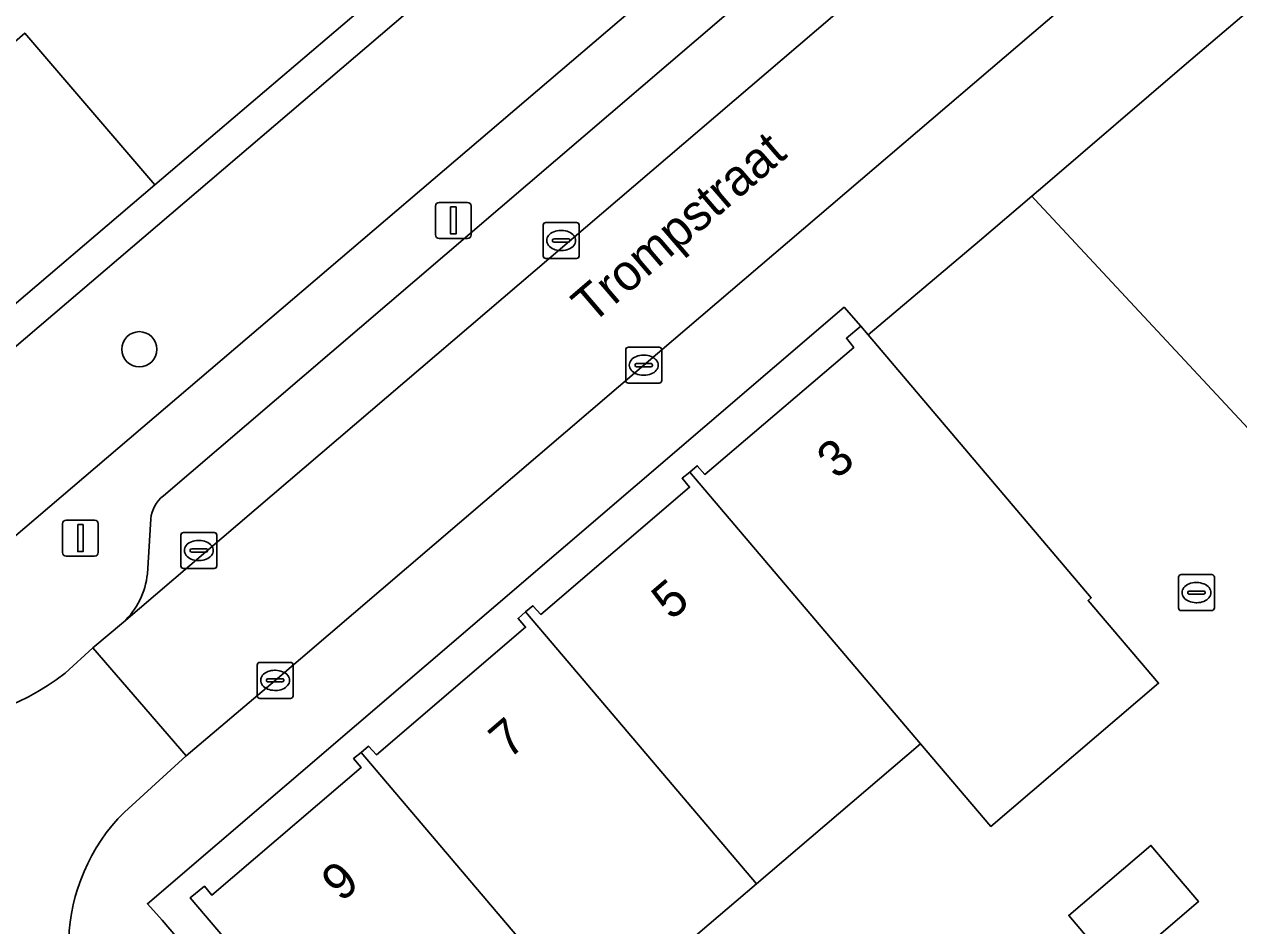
# Model space of a CAD drawing. Extents: x 160377 to 161131, y 383938 to 384853.
# Drawn here: x 160745.06 to 160778.8, y 384671.33 to 384696.38 of the extents above; entities that cross this region are included whole.
import ezdxf

# ---------------------------------------------------------------- set-up
doc = ezdxf.new("R2010")
doc.units = 0
for name, color, linetype in [('IMGEO_Boom', 7, 'Continuous'), ('IMGEO_Erf', 7, 'Continuous'), ('IMGEO_Groenvoorziening', 7, 'Continuous'), ('IMGEO_Kolk', 7, 'Continuous'), ('IMGEO_Lichtmast', 7, 'Continuous'), ('IMGEO_Muur', 7, 'Continuous'), ('IMGEO_Openbare_ruimte_label', 7, 'Continuous'), ('IMGEO_Pand', 7, 'Continuous'), ('IMGEO_Pand_nummerreeks', 7, 'Continuous'), ('IMGEO_Parkeervlak_open', 7, 'Continuous'), ('IMGEO_Rijbaan_lokaal_open', 7, 'Continuous'), ('IMGEO_Voetpad_open', 7, 'Continuous')]:
    doc.layers.add(name, color=color, linetype=linetype)

msp = doc.modelspace()

# ---------------------------------------------------------------- linework, layer by layer
at = {"layer": 'IMGEO_Boom'}
msp.add_circle((160748.257, 384687.352), 0.489, dxfattribs=at)
at = {"layer": 'IMGEO_Erf'}
for points in [[(160739.267, 384682.699), (160764.82, 384704.513), (160766.33, 384705.795), (160771.946, 384710.593), (160775.005, 384713.189), (160778.241, 384715.937), (160777.636, 384716.609), (160777.399, 384716.377), (160772.93, 384712.573), (160768.238, 384708.578), (160763.546, 384704.584), (160757.825, 384699.714), (160748.693, 384691.921), (160739.477, 384684.064)], [(160743.268, 384694.583), (160745.073, 384696.14), (160748.693, 384691.921), (160757.825, 384699.714), (160756.313, 384701.422), (160756.057, 384701.193), (160757.381, 384699.641), (160755.285, 384697.854), (160753.961, 384699.407), (160753.616, 384699.113), (160751.636, 384701.487), (160749.368, 384699.473), (160748.007, 384701.006), (160750.293, 384703), (160746.314, 384707.707), (160744.016, 384705.727)], [(160816.757, 384668.855), (160812.695, 384672.862), (160807.704, 384667.744), (160803.216, 384672.805), (160799.885, 384676.274), (160791.714, 384684.785), (160790.622, 384685.922), (160787.653, 384683.073), (160781.488, 384689.495), (160784.457, 384692.345), (160783.188, 384693.666), (160779.632, 384697.243), (160777.29, 384695.235), (160773.424, 384691.921), (160773.054, 384691.604), (160773.14, 384691.511), (160789.658, 384673.773), (160793.805, 384669.319)], [(160793.805, 384669.319), (160789.658, 384673.773), (160773.14, 384691.511), (160773.054, 384691.604), (160771.604, 384690.361), (160768.504, 384687.752), (160774.707, 384680.445), (160774.617, 384680.368), (160776.578, 384678.071), (160771.92, 384674.093), (160769.959, 384676.39), (160765.402, 384672.498), (160760.831, 384668.595)]]:
    msp.add_lwpolyline(points, dxfattribs=at)
msp.add_lwpolyline([(160775.407, 384670.052), (160774.083, 384671.616), (160776.366, 384673.561), (160777.685, 384672.002)], close=True, dxfattribs=at)
at = {"layer": 'IMGEO_Groenvoorziening'}
msp.add_lwpolyline([(160739.267, 384682.699), (160741.85, 384679.645), (160767.389, 384701.434), (160764.82, 384704.513)], close=True, dxfattribs=at)
at = {"layer": 'IMGEO_Kolk'}
for p, q in [((160759.553, 384690.875), (160760.405, 384690.875)), ((160759.478, 384689.949), (160759.478, 384690.801)), ((160759.966, 384690.655), (160759.991, 384690.655)), ((160760.479, 384690.801), (160760.479, 384689.949)), ((160759.737, 384690.369), (160759.737, 384690.381)), ((160760.175, 384690.332), (160759.777, 384690.332)), ((160759.78, 384690.418), (160760.178, 384690.418)), ((160760.221, 384690.381), (160760.221, 384690.369)), ((160760.405, 384689.875), (160759.553, 384689.875)), ((160759.989, 384690.095), (160759.964, 384690.095)), ((160761.772, 384686.484), (160761.772, 384687.336)), ((160761.847, 384687.41), (160762.699, 384687.41)), ((160762.26, 384687.19), (160762.285, 384687.19)), ((160762.773, 384687.336), (160762.773, 384686.484)), ((160762.031, 384686.904), (160762.031, 384686.916)), ((160762.469, 384686.867), (160762.071, 384686.867)), ((160762.074, 384686.953), (160762.472, 384686.953)), ((160762.515, 384686.916), (160762.515, 384686.904)), ((160762.283, 384686.63), (160762.258, 384686.63)), ((160762.699, 384686.41), (160761.847, 384686.41)), ((160749.41, 384681.334), (160749.41, 384682.186)), ((160749.485, 384682.26), (160750.337, 384682.26)), ((160750.411, 384682.186), (160750.411, 384681.334)), ((160749.669, 384681.754), (160749.669, 384681.766)), ((160749.712, 384681.803), (160750.11, 384681.803)), ((160749.898, 384682.04), (160749.923, 384682.04)), ((160750.153, 384681.766), (160750.153, 384681.754)), ((160750.107, 384681.717), (160749.709, 384681.717)), ((160749.921, 384681.48), (160749.896, 384681.48)), ((160750.337, 384681.26), (160749.485, 384681.26)), ((160777.203, 384681.089), (160778.055, 384681.089)), ((160777.128, 384680.163), (160777.128, 384681.015)), ((160777.616, 384680.869), (160777.641, 384680.869)), ((160778.129, 384681.015), (160778.129, 384680.163)), ((160777.387, 384680.583), (160777.387, 384680.595)), ((160777.825, 384680.546), (160777.427, 384680.546)), ((160777.43, 384680.632), (160777.828, 384680.632)), ((160777.871, 384680.595), (160777.871, 384680.583)), ((160778.055, 384680.089), (160777.203, 384680.089)), ((160777.639, 384680.309), (160777.614, 384680.309)), ((160751.53, 384677.724), (160751.53, 384678.576)), ((160751.605, 384678.65), (160752.457, 384678.65)), ((160752.018, 384678.43), (160752.043, 384678.43)), ((160752.531, 384678.576), (160752.531, 384677.724)), ((160751.789, 384678.144), (160751.789, 384678.156)), ((160752.227, 384678.107), (160751.829, 384678.107)), ((160751.832, 384678.193), (160752.23, 384678.193)), ((160752.273, 384678.156), (160752.273, 384678.144)), ((160752.041, 384677.87), (160752.016, 384677.87)), ((160752.457, 384677.65), (160751.605, 384677.65))]:
    msp.add_line(p, q, dxfattribs=at)
for points in [[(160759.553, 384690.875), (160760.405, 384690.875)], [(160759.478, 384689.949), (160759.478, 384690.801)], [(160760.479, 384690.801), (160760.479, 384689.949)], [(160760.405, 384689.875), (160759.553, 384689.875)], [(160761.772, 384686.484), (160761.772, 384687.336)], [(160761.847, 384687.41), (160762.699, 384687.41)], [(160762.773, 384687.336), (160762.773, 384686.484)], [(160762.699, 384686.41), (160761.847, 384686.41)], [(160749.41, 384681.334), (160749.41, 384682.186)], [(160749.485, 384682.26), (160750.337, 384682.26)], [(160750.411, 384682.186), (160750.411, 384681.334)], [(160750.337, 384681.26), (160749.485, 384681.26)], [(160777.203, 384681.089), (160778.055, 384681.089)], [(160777.128, 384680.163), (160777.128, 384681.015)], [(160778.129, 384681.015), (160778.129, 384680.163)], [(160778.055, 384680.089), (160777.203, 384680.089)], [(160751.53, 384677.724), (160751.53, 384678.576)], [(160751.605, 384678.65), (160752.457, 384678.65)], [(160752.531, 384678.576), (160752.531, 384677.724)], [(160752.457, 384677.65), (160751.605, 384677.65)]]:
    msp.add_lwpolyline(points, dxfattribs=at)
for centre, radius, start, end in [((160759.555, 384690.799), 0.0765, 91.552, 178.448), ((160759.555, 384690.799), 0.0765, 91.552, 178.448), ((160760.403, 384690.799), 0.0765, 1.552, 88.448), ((160760.403, 384690.799), 0.0765, 1.552, 88.448), ((160759.777, 384690.378), 0.0403, 85.8775, 175.7526), ((160759.774, 384690.368), 0.0366, 178.938, 274.7102), ((160760.178, 384690.375), 0.043, 264.8664, 352.4533), ((160760.182, 384690.38), 0.0386, 1.7309, 96.639), ((160759.555, 384689.951), 0.0765, 181.552, 268.448), ((160759.555, 384689.951), 0.0765, 181.552, 268.448), ((160760.403, 384689.951), 0.0765, 271.552, 358.448), ((160760.403, 384689.951), 0.0765, 271.552, 358.448), ((160761.849, 384687.334), 0.0765, 91.552, 178.448), ((160761.849, 384687.334), 0.0765, 91.552, 178.448), ((160762.697, 384687.334), 0.0765, 1.552, 88.448), ((160762.697, 384687.334), 0.0765, 1.552, 88.448), ((160762.071, 384686.913), 0.0403, 85.8775, 175.7526), ((160762.068, 384686.903), 0.0366, 178.938, 274.7102), ((160762.472, 384686.91), 0.043, 264.8664, 352.4533), ((160762.476, 384686.915), 0.0386, 1.7309, 96.639), ((160761.849, 384686.486), 0.0765, 181.552, 268.448), ((160761.849, 384686.486), 0.0765, 181.552, 268.448), ((160762.697, 384686.486), 0.0765, 271.552, 358.448), ((160762.697, 384686.486), 0.0765, 271.552, 358.448), ((160749.487, 384682.184), 0.0765, 91.552, 178.448), ((160749.487, 384682.184), 0.0765, 91.552, 178.448), ((160750.335, 384682.184), 0.0765, 1.552, 88.448), ((160750.335, 384682.184), 0.0765, 1.552, 88.448), ((160749.709, 384681.763), 0.0403, 85.8775, 175.7526), ((160749.706, 384681.753), 0.0366, 178.938, 274.7102), ((160750.11, 384681.76), 0.043, 264.8664, 352.4533), ((160750.114, 384681.765), 0.0386, 1.7309, 96.639), ((160749.487, 384681.336), 0.0765, 181.552, 268.448), ((160749.487, 384681.336), 0.0765, 181.552, 268.448), ((160750.335, 384681.336), 0.0765, 271.552, 358.448), ((160750.335, 384681.336), 0.0765, 271.552, 358.448), ((160777.205, 384681.013), 0.0765, 91.552, 178.448), ((160777.205, 384681.013), 0.0765, 91.552, 178.448), ((160778.053, 384681.013), 0.0765, 1.552, 88.448), ((160778.053, 384681.013), 0.0765, 1.552, 88.448), ((160777.427, 384680.592), 0.0403, 85.8775, 175.7526), ((160777.424, 384680.582), 0.0366, 178.938, 274.7102), ((160777.828, 384680.589), 0.043, 264.8664, 352.4533), ((160777.832, 384680.594), 0.0386, 1.7309, 96.639), ((160777.205, 384680.165), 0.0765, 181.552, 268.448), ((160777.205, 384680.165), 0.0765, 181.552, 268.448), ((160778.053, 384680.165), 0.0765, 271.552, 358.448), ((160778.053, 384680.165), 0.0765, 271.552, 358.448), ((160751.607, 384678.574), 0.0765, 91.552, 178.448), ((160751.607, 384678.574), 0.0765, 91.552, 178.448), ((160752.455, 384678.574), 0.0765, 1.552, 88.448), ((160752.455, 384678.574), 0.0765, 1.552, 88.448), ((160751.829, 384678.153), 0.0403, 85.8775, 175.7526), ((160751.826, 384678.143), 0.0366, 178.938, 274.7102), ((160752.23, 384678.15), 0.043, 264.8664, 352.4533), ((160752.234, 384678.155), 0.0386, 1.7309, 96.639), ((160751.607, 384677.726), 0.0765, 181.552, 268.448), ((160751.607, 384677.726), 0.0765, 181.552, 268.448), ((160752.455, 384677.726), 0.0765, 271.552, 358.448), ((160752.455, 384677.726), 0.0765, 271.552, 358.448)]:
    msp.add_arc(centre, radius, start, end, dxfattribs=at)
for centre, major_axis, ratio, start_param, end_param in [((160759.965, 384690.375), (-0.387, 0.002), 0.722429, 4.712389, 7.853982), ((160759.99, 384690.375), (-0.39, 0.002), 0.717154, 1.570796, 4.712389), ((160762.259, 384686.91), (-0.387, 0.002), 0.722429, 4.712389, 7.853982), ((160762.284, 384686.91), (-0.39, 0.002), 0.717154, 1.570796, 4.712389), ((160749.897, 384681.76), (-0.387, 0.002), 0.722429, 4.712389, 7.853982), ((160749.922, 384681.76), (-0.39, 0.002), 0.717154, 1.570796, 4.712389), ((160777.615, 384680.589), (-0.387, 0.002), 0.722429, 4.712389, 7.853982), ((160777.64, 384680.589), (-0.39, 0.002), 0.717154, 1.570796, 4.712389), ((160752.017, 384678.15), (-0.387, 0.002), 0.722429, 4.712389, 7.853982), ((160752.042, 384678.15), (-0.39, 0.002), 0.717154, 1.570796, 4.712389)]:
    msp.add_ellipse(centre, major_axis=major_axis, ratio=ratio, start_param=start_param, end_param=end_param, dxfattribs=at)
at = {"layer": 'IMGEO_Lichtmast'}
for p, q in [((160756.487, 384690.532), (160756.487, 384691.332)), ((160756.487, 384691.332), (160756.487, 384690.532)), ((160756.587, 384691.432), (160757.377, 384691.432)), ((160757.377, 384691.432), (160756.587, 384691.432)), ((160757.477, 384691.332), (160757.477, 384690.532)), ((160757.477, 384690.532), (160757.477, 384691.332)), ((160757.377, 384690.432), (160756.587, 384690.432)), ((160756.587, 384690.432), (160757.377, 384690.432)), ((160746.126, 384681.704), (160746.126, 384682.504)), ((160746.126, 384682.504), (160746.126, 384681.704)), ((160746.226, 384682.604), (160747.016, 384682.604)), ((160747.016, 384682.604), (160746.226, 384682.604)), ((160747.116, 384682.504), (160747.116, 384681.704)), ((160747.116, 384681.704), (160747.116, 384682.504)), ((160747.016, 384681.604), (160746.226, 384681.604)), ((160746.226, 384681.604), (160747.016, 384681.604))]:
    msp.add_line(p, q, dxfattribs=at)
for points in [[(160756.907, 384691.307), (160757.057, 384691.307), (160757.057, 384690.557), (160756.907, 384690.557), (160756.907, 384691.307)], [(160746.546, 384682.479), (160746.696, 384682.479), (160746.696, 384681.729), (160746.546, 384681.729), (160746.546, 384682.479)]]:
    msp.add_lwpolyline(points, dxfattribs=at)
for centre, start, end in [((160756.587, 384691.332), 90, 180), ((160756.587, 384691.332), 90, 180), ((160757.377, 384691.332), 0, 90), ((160757.377, 384691.332), 360, 90), ((160756.587, 384690.532), 180, 270), ((160756.587, 384690.532), 180, 270), ((160757.377, 384690.532), 270, 0), ((160757.377, 384690.532), 270, 0), ((160746.226, 384682.504), 90, 180), ((160746.226, 384682.504), 90, 180), ((160747.016, 384682.504), 0, 90), ((160747.016, 384682.504), 360, 90), ((160746.226, 384681.704), 180, 270), ((160746.226, 384681.704), 180, 270), ((160747.016, 384681.704), 270, 0), ((160747.016, 384681.704), 270, 0)]:
    msp.add_arc(centre, 0.1, start, end, dxfattribs=at)
at = {"layer": 'IMGEO_Muur'}
msp.add_lwpolyline([(160748.693, 384691.921), (160757.825, 384699.714)], dxfattribs=at)
at = {"layer": 'IMGEO_Pand'}
for points in [[(160745.073, 384696.14), (160743.268, 384694.583), (160735.916, 384688.241), (160739.477, 384684.064), (160748.693, 384691.921)], [(160768.504, 384687.752), (160768.3, 384687.993), (160767.904, 384687.656), (160768.106, 384687.405), (160763.969, 384683.872), (160763.761, 384684.115), (160763.55, 384683.94), (160769.959, 384676.39), (160771.92, 384674.093), (160776.578, 384678.071), (160774.617, 384680.368), (160774.707, 384680.445)], [(160763.55, 384683.94), (160763.338, 384683.766), (160763.544, 384683.519), (160759.411, 384679.983), (160759.193, 384680.225), (160758.991, 384680.051), (160759.886, 384678.996), (160765.402, 384672.498), (160769.959, 384676.39)], [(160758.991, 384680.051), (160758.782, 384679.872), (160758.99, 384679.628), (160754.847, 384676.084), (160754.626, 384676.321), (160754.419, 384676.148), (160760.831, 384668.595), (160765.402, 384672.498), (160759.886, 384678.996)], [(160754.419, 384676.148), (160754.212, 384675.976), (160754.422, 384675.731), (160750.276, 384672.18), (160750.064, 384672.428), (160749.668, 384672.104), (160756.097, 384664.552), (160756.243, 384664.677), (160758.935, 384661.524), (160763.523, 384665.443), (160760.831, 384668.595)], [(160777.685, 384672.002), (160776.366, 384673.561), (160774.083, 384671.616), (160775.407, 384670.052)]]:
    msp.add_lwpolyline(points, close=True, dxfattribs=at)
at = {"layer": 'IMGEO_Parkeervlak_open'}
for points in [[(160747.816, 384679.764), (160787.662, 384713.822)], [(160783.977, 384713.274), (160748.927, 384683.281)], [(160748.576, 384682.643), (160748.481, 384681.114)]]:
    msp.add_lwpolyline(points, dxfattribs=at)
for centre, radius, start, end in [((160749.52, 384682.539), 0.95, 128.649, 173.7156), ((160746.341, 384681.329), 2.151, 313.2973, 354.2537)]:
    msp.add_arc(centre, radius, start, end, dxfattribs=at)
at = {"layer": 'IMGEO_Rijbaan_lokaal_open'}
msp.add_lwpolyline([(160776.104, 384698.722), (160776.197, 384698.802), (160783.296, 384704.898), (160788.851, 384709.645), (160792.784, 384713.001), (160790.191, 384716.021), (160787.662, 384713.822), (160747.816, 384679.764), (160746.968, 384679.053), (160749.555, 384676.053), (160752.031, 384678.15), (160762.273, 384686.91), (160775.903, 384698.55)], close=True, dxfattribs=at)
for points in [[(160749.555, 384676.053), (160746.968, 384679.053), (160746.193, 384678.348)], [(160747.842, 384674.491), (160749.555, 384676.053)]]:
    msp.add_lwpolyline(points, dxfattribs=at)
for centre, radius, start, end in [((160742.182, 384683.457), 6.495, 225.0389, 308.1337), ((160751.605, 384670.74), 5.314, 135.0915, 220.4207)]:
    msp.add_arc(centre, radius, start, end, dxfattribs=at)
at = {"layer": 'IMGEO_Voetpad_open'}
for points in [[(160791.016, 384725.682), (160789.165, 384727.388), (160787.751, 384725.299), (160777.636, 384716.609), (160778.241, 384715.937), (160780.805, 384712.887), (160777.656, 384710.177), (160775.005, 384713.189), (160771.946, 384710.593), (160774.543, 384707.557), (160768.916, 384702.739), (160766.33, 384705.795), (160764.82, 384704.513), (160767.389, 384701.434), (160741.85, 384679.645), (160739.267, 384682.699), (160738.675, 384683.373), (160735.871, 384680.867), (160737.336, 384679.16), (160737.593, 384678.861)], [(160767.838, 384688.52), (160768.3, 384687.993), (160768.504, 384687.752), (160771.604, 384690.361), (160773.054, 384691.604), (160773.424, 384691.921), (160777.29, 384695.235), (160779.632, 384697.243), (160785.646, 384702.376), (160795.822, 384711.063), (160797.289, 384712.315), (160800.15, 384714.757), (160800.924, 384714.098), (160802.687, 384716.196)], [(160748.927, 384683.281), (160783.977, 384713.274)], [(160776.197, 384698.802), (160776.104, 384698.722), (160775.903, 384698.55), (160762.273, 384686.91), (160752.031, 384678.15), (160749.555, 384676.053), (160747.842, 384674.491)], [(160747.56, 384667.294), (160750.44, 384669.667), (160748.889, 384671.488), (160748.482, 384671.944), (160767.838, 384688.52)], [(160756.097, 384664.552), (160749.668, 384672.104), (160750.064, 384672.428), (160750.276, 384672.18), (160754.422, 384675.731), (160754.212, 384675.976), (160754.419, 384676.148), (160754.626, 384676.321), (160754.847, 384676.084), (160758.99, 384679.628), (160758.782, 384679.872), (160758.991, 384680.051), (160759.193, 384680.225), (160759.411, 384679.983), (160763.544, 384683.519), (160763.338, 384683.766), (160763.55, 384683.94), (160763.761, 384684.115), (160763.969, 384683.872), (160768.106, 384687.405), (160767.904, 384687.656), (160768.3, 384687.993), (160767.838, 384688.52), (160748.482, 384671.944), (160748.889, 384671.488), (160750.44, 384669.667)], [(160748.481, 384681.114), (160748.576, 384682.643)], [(160746.193, 384678.348), (160746.968, 384679.053), (160747.816, 384679.764)]]:
    msp.add_lwpolyline(points, dxfattribs=at)
for centre, radius, start, end in [((160749.52, 384682.539), 0.95, 128.649, 173.7156), ((160746.341, 384681.329), 2.151, 313.2973, 354.2537), ((160742.182, 384683.457), 6.495, 225.0389, 308.1337), ((160751.605, 384670.74), 5.314, 135.0915, 220.4207)]:
    msp.add_arc(centre, radius, start, end, dxfattribs=at)

# ---------------------------------------------------------------- texts
at = {"layer": 'IMGEO_Openbare_ruimte_label'}
msp.add_text('Trompstraat', height=1, rotation=40.6199, dxfattribs=at).set_placement((160760.825, 384688.026))
at = {"layer": 'IMGEO_Pand_nummerreeks'}
for s, rotation, p in [('3', 40.4967, (160767.63, 384683.711)), ('5', 40.5531, (160763.038, 384679.796)), ('7', 40.5369, (160758.52, 384675.936)), ('9', 40.5826, (160753.867, 384671.964))]:
    msp.add_text(s, height=1, rotation=rotation, dxfattribs=at).set_placement(p)

doc.saveas('drawing.dxf')
